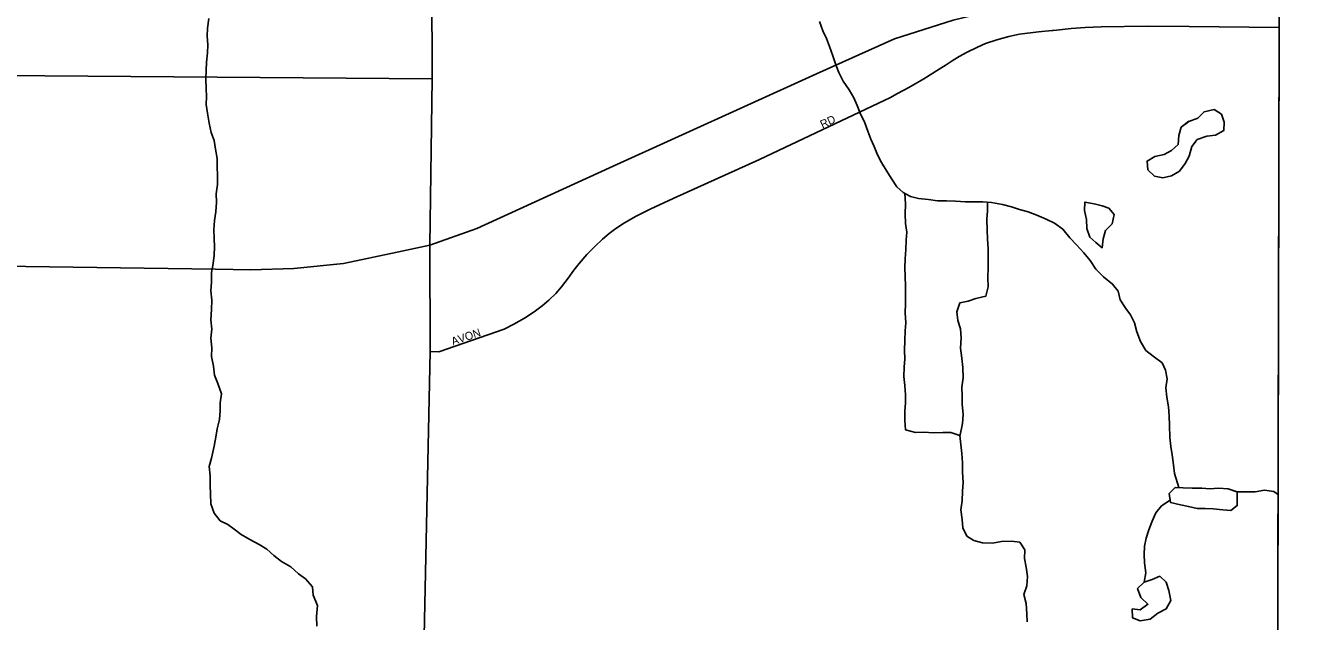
# Model space of a CAD drawing. Extents: x 1857828 to 2277390, y 930619 to 1324581.
# Drawn here: x 2106131 to 2114059, y 1260228 to 1263951 of the extents above; entities that cross this region are included whole.
import ezdxf

# ---------------------------------------------------------------- set-up
doc = ezdxf.new("R2010")
doc.units = 0
for name, color, linetype in [('GM_X_Adjacent_County', 7, 'Continuous'), ('GM_X_City_Street', 7, 'Continuous'), ('GM_X_City_Street_Text', 7, 'Continuous'), ('GM_X_Corporation', 7, 'Continuous'), ('GM_X_County', 7, 'Continuous'), ('GM_X_Interstate_Route', 7, 'Continuous'), ('GM_X_Minor_Lake', 7, 'Continuous'), ('GM_X_Minor_River', 7, 'Continuous')]:
    doc.layers.add(name, color=color, linetype=linetype)

msp = doc.modelspace()

# ---------------------------------------------------------------- linework, layer by layer
at = {"layer": 'GM_X_Adjacent_County'}
msp.add_lwpolyline([(2114711.1, 1221285.7), (2113746.9, 1221286.8), (2113809.5, 1227825.9), (2113820.5, 1229023.2), (2113829.3, 1229946.4), (2113843.3, 1233474.2), (2113846.2, 1234211.5), (2113846.5, 1234297.9), (2113848.7, 1234862), (2113849.5, 1235042.4), (2113850.6, 1235339.5), (2113861.7, 1238095.7), (2113878.9, 1241104.5), (2113902.2, 1245192.6), (2113906.2, 1245908.9), (2113929.8, 1250070.4), (2113930.6, 1250409.5), (2113939.3, 1254153.1), (2113939.6, 1254280.1), (2113953.5, 1260222.9), (2113955.8, 1261185.2), (2113962.6, 1263937.9), (2113963, 1264130)], dxfattribs=at)
at = {"layer": 'GM_X_City_Street'}
for points in [[(2108672.8, 1263616.4), (2108662.4, 1266561.8), (2108666.5, 1267013.1), (2108670.3, 1267370.2), (2108669.9, 1267489.4), (2108669.8, 1267548.2)], [(2108660.3, 1261914.5), (2108712.4, 1261913.4), (2109121.5, 1262053.3), (2109181, 1262084.4), (2109248.4, 1262123.7), (2109309.9, 1262162.9), (2109359.3, 1262199.9), (2109400.7, 1262234.7), (2109444, 1262277.6), (2109479.4, 1262318.3), (2109520.5, 1262373.2), (2109555.7, 1262422), (2109591, 1262464.7), (2109638.1, 1262519.7), (2109687.3, 1262570.7), (2109736.6, 1262615.7), (2109778, 1262650.6), (2109811.6, 1262677.2), (2109863.1, 1262712.2), (2109942.4, 1262757.7), (2110033.7, 1262803.5), (2110176.8, 1262870.2), (2110717.3, 1263114.4), (2111460.2, 1263464.5), (2111529.8, 1263497.9), (2111579.4, 1263524.8), (2111648.8, 1263562.1), (2111744, 1263618), (2111839.1, 1263677.8), (2111882.7, 1263704.7), (2111920.3, 1263729.4), (2111963.9, 1263756.2), (2112013.5, 1263783.2), (2112079, 1263814.4), (2112128.7, 1263837.4), (2112198.4, 1263860.7), (2112274.1, 1263882.1), (2112340, 1263895.3), (2112459.9, 1263911.4), (2112545.2, 1263919.1), (2112550.1, 1263919.5)], [(2112550.1, 1263919.5), (2112571.9, 1263921.5), (2112663.8, 1263931.1), (2112751.8, 1263938.6), (2112849.9, 1263942.4), (2113140.3, 1263945.5), (2113400.6, 1263944.1), (2113962.5, 1263937.9)], [(2105712.3, 1263640.6), (2108672.8, 1263616.4)], [(2108660.3, 1261914.5), (2108656.9, 1262579), (2108672.8, 1263616.4)], [(2108584.7, 1258365.1), (2108660.3, 1261914.5)]]:
    msp.add_lwpolyline(points, dxfattribs=at)
at = {"layer": 'GM_X_Corporation'}
msp.add_lwpolyline([(2087103.1, 1267526.8), (2100292, 1267571.3), (2105566.3, 1267515.2), (2113972.1, 1267511.1), (2113971.4, 1267404), (2113929.8, 1250070.4), (2113906.2, 1245908.9), (2107567, 1245842.9), (2100580.4, 1245842), (2087018.7, 1245699)], close=True, dxfattribs=at)
msp.add_lwpolyline([(2116730.1, 1243190.3), (2113890.9, 1243217.2), (2113906.2, 1245908.9), (2113929.8, 1250070.4), (2113971.4, 1267404), (2121968.1, 1267337)], dxfattribs=at)
at = {"layer": 'GM_X_County'}
msp.add_lwpolyline([(2113963, 1264130), (2113962.6, 1263937.9), (2113955.8, 1261185.2), (2113953.5, 1260222.9), (2113939.6, 1254280.1), (2113939.3, 1254153.1), (2113930.6, 1250409.5), (2113929.8, 1250070.4), (2113906.2, 1245908.9), (2113902.2, 1245192.6), (2113878.9, 1241104.5), (2113861.7, 1238095.7), (2113850.6, 1235339.5), (2113849.5, 1235042.4), (2113848.7, 1234862), (2113846.5, 1234297.9), (2113846.2, 1234211.5), (2113843.3, 1233474.2), (2113829.3, 1229946.4), (2113820.5, 1229023.2), (2113809.5, 1227825.9), (2113746.9, 1221286.8), (2114711.1, 1221285.7)], dxfattribs=at)
at = {"layer": 'GM_X_Interstate_Route'}
msp.add_lwpolyline([(2099620.3, 1262487.3), (2100265.4, 1262489.1), (2100364.1, 1262489.4), (2102097.7, 1262484.9), (2102977.6, 1262480.3), (2105686.2, 1262452), (2107317.8, 1262429.3), (2107538.9, 1262424.8), (2107808.5, 1262432.9), (2108117.5, 1262464.3), (2108453.9, 1262535.9), (2108656.9, 1262579), (2108951, 1262683), (2109779.2, 1263060.7), (2111073.2, 1263647.4), (2111560.6, 1263867), (2111926.6, 1263983.8), (2112220.9, 1264053.7), (2112587.9, 1264093.8), (2112928, 1264105.1), (2113963, 1264130)], dxfattribs=at)
at = {"layer": 'GM_X_Minor_Lake'}
for points in [[(2113375.2, 1263088.6), (2113400.4, 1263135.2), (2113417.4, 1263193.8), (2113450.7, 1263238.6), (2113510.5, 1263259.9), (2113564.6, 1263264.9), (2113616.3, 1263294.1), (2113619.3, 1263346.3), (2113602.3, 1263396.2), (2113557.6, 1263425.4), (2113493.5, 1263412.2), (2113454.2, 1263371.2), (2113397.8, 1263351.7)], [(2113375.2, 1263088.6), (2113400.4, 1263135.2), (2113417.4, 1263193.8), (2113450.7, 1263238.6), (2113510.5, 1263259.9), (2113564.6, 1263264.9), (2113616.3, 1263294.1), (2113619.3, 1263346.3), (2113602.3, 1263396.2), (2113557.6, 1263425.4), (2113493.5, 1263412.2), (2113454.2, 1263371.2), (2113397.8, 1263351.7)], [(2113398.3, 1263352.1), (2113350.8, 1263315), (2113335.7, 1263262.5), (2113330.8, 1263206.2), (2113289.3, 1263169.2), (2113243.6, 1263144.2), (2113185.6, 1263133.1), (2113137.9, 1263104), (2113143, 1263049.9), (2113183.9, 1263010.5), (2113236.3, 1262999.5), (2113290.3, 1263010.6), (2113339.9, 1263041.7), (2113375.2, 1263088.6)], [(2113397.8, 1263351.7), (2113350.8, 1263315), (2113335.7, 1263262.5), (2113330.8, 1263206.2), (2113289.3, 1263169.2), (2113243.6, 1263144.2), (2113185.6, 1263133.1), (2113137.9, 1263104), (2113143, 1263049.9), (2113183.9, 1263010.5), (2113236.3, 1262999.5), (2113290.3, 1263010.6), (2113339.9, 1263041.7), (2113375.2, 1263088.6)], [(2112899.7, 1262808.8), (2112856.1, 1262823.4), (2112807.6, 1262836.6), (2112749.2, 1262847.5), (2112746.2, 1262795.2), (2112759.3, 1262739.2), (2112760.4, 1262683), (2112779.5, 1262629.2)], [(2112779.5, 1262629.2), (2112818.3, 1262595.8), (2112857.1, 1262562.4), (2112864, 1262618.8), (2112877.1, 1262671.2), (2112918.5, 1262712.2), (2112931.4, 1262770.7), (2112899.7, 1262808.8)], [(2113700.4, 1261037.8), (2113644.9, 1261057.6), (2113584.6, 1261060.5), (2113530.4, 1261057.4), (2113480.2, 1261060.4), (2113419.9, 1261061.3), (2113363.6, 1261064.2), (2113313.4, 1261065.2), (2113275.9, 1261028.4), (2113283, 1260972.3), (2113345.6, 1260957.4)], [(2113698.9, 1261038.4), (2113644.9, 1261057.6), (2113584.6, 1261060.5), (2113530.4, 1261057.4), (2113480.2, 1261060.4), (2113419.9, 1261061.3), (2113363.6, 1261064.2), (2113313.4, 1261065.2), (2113275.9, 1261028.4), (2113283, 1260972.3), (2113345.6, 1260957.4)], [(2113345.6, 1260957.4), (2113345.6, 1260957.4), (2113396, 1260946.4), (2113450.4, 1260935.4), (2113500.6, 1260934.3), (2113550.9, 1260933.3), (2113611.3, 1260926.4), (2113661.6, 1260921.4), (2113701.1, 1260952.3), (2113700.4, 1261038.4)], [(2113345.6, 1260957.4), (2113396, 1260946.4), (2113450.4, 1260935.4), (2113500.6, 1260934.3), (2113550.9, 1260933.3), (2113611.3, 1260926.4), (2113661.6, 1260921.4), (2113701.1, 1260952.3), (2113700.4, 1261037.8)], [(2113120.1, 1260475), (2113078.4, 1260434.1), (2113099.6, 1260378.3), (2113142.5, 1260337), (2113095, 1260301.9), (2113044.7, 1260307), (2113045.7, 1260252.8), (2113094.3, 1260233.6), (2113156.4, 1260242.9)], [(2113119.6, 1260474.6), (2113078.4, 1260434.1), (2113099.6, 1260378.3), (2113142.5, 1260337), (2113095, 1260301.9), (2113044.7, 1260307), (2113045.7, 1260252.8), (2113094.3, 1260233.6), (2113156.4, 1260242.9)], [(2113156.4, 1260242.9), (2113203.9, 1260279.9), (2113257.6, 1260307.1), (2113286.7, 1260359.9), (2113273.4, 1260421.9), (2113256.4, 1260473.8), (2113217.5, 1260511.1), (2113169.7, 1260492.1), (2113119.6, 1260474.9)], [(2113156.4, 1260242.9), (2113203.9, 1260279.9), (2113257.6, 1260307.1), (2113286.7, 1260359.9), (2113273.4, 1260421.9), (2113256.4, 1260473.8), (2113217.5, 1260511.1), (2113169.7, 1260492.1), (2113120.1, 1260475)]]:
    msp.add_lwpolyline(points, dxfattribs=at)
at = {"layer": 'GM_X_Minor_River'}
for points in [[(2107276.4, 1263993.8), (2107268.9, 1263933.5), (2107267.3, 1263883.3), (2107269.8, 1263829), (2107268.2, 1263778.8), (2107262.7, 1263720.5), (2107259.1, 1263670.2), (2107257.6, 1263618), (2107260.1, 1263557.7), (2107262.6, 1263507.5), (2107261, 1263457.2), (2107267.5, 1263403.1), (2107278.1, 1263340.9), (2107290.6, 1263282.7), (2107309.1, 1263232.7), (2107317.6, 1263178.5), (2107328.2, 1263120.3), (2107328.7, 1263066.1), (2107331.1, 1263015.9), (2107331.6, 1262957.6), (2107322.1, 1262899.3), (2107324.6, 1262847), (2107321.1, 1262786.7), (2107311.5, 1262732.4), (2107308, 1262674.1), (2107310.5, 1262619.9), (2107313, 1262567.7), (2107309.4, 1262515.4), (2107303.8, 1262465.1), (2107294.3, 1262408.8), (2107292.8, 1262348.5), (2107289.3, 1262294.2), (2107295.8, 1262236), (2107292.3, 1262177.7), (2107288.8, 1262113.4), (2107295.4, 1262055.1), (2107289.8, 1261998.8), (2107294.4, 1261938.6), (2107292.9, 1261884.3), (2107305.4, 1261822.2), (2107312, 1261766), (2107332.5, 1261713.9), (2107355.1, 1261649.8), (2107347.6, 1261593.5), (2107348, 1261543.3), (2107342.5, 1261491), (2107328.9, 1261432.6), (2107319.4, 1261380.3), (2107309.8, 1261323.9), (2107292.4, 1261249.4), (2107278.8, 1261197.1), (2107285.3, 1261138.9), (2107285.9, 1261078.6), (2107286.3, 1261026.4), (2107288.9, 1260964.1), (2107309.5, 1260906), (2107348, 1260858.1), (2107394.4, 1260834.4), (2107434.8, 1260804.7), (2107479.3, 1260772.9), (2107531.8, 1260741.3), (2107590.3, 1260709.6), (2107638.7, 1260679.9), (2107683.2, 1260640.2), (2107729.7, 1260604.4), (2107788.2, 1260570.8), (2107836.8, 1260527.1), (2107881.3, 1260495.3), (2107923.9, 1260445.5), (2107928.3, 1260393.3), (2107955, 1260329.2), (2107949.6, 1260260.8), (2107952.1, 1260200.6)], [(2111091.2, 1263974.3), (2111111.8, 1263916.2), (2111134.3, 1263868.2), (2111152.8, 1263818.1), (2111175.4, 1263760.1), (2111194, 1263704), (2111212.5, 1263655.9), (2111239, 1263601.9), (2111275.6, 1263548), (2111306.2, 1263498), (2111326.7, 1263450), (2111345.2, 1263401.9), (2111373.8, 1263341.9), (2111392.3, 1263289.9), (2111412.9, 1263239.8), (2111433.3, 1263193.8), (2111453.9, 1263141.7), (2111478.4, 1263095.8), (2111506.9, 1263047.8), (2111543.5, 1262989.8), (2111574.1, 1262941.9), (2111614.5, 1262908.1), (2111658.9, 1262882.4), (2111709.2, 1262870.8), (2111771.5, 1262863.3), (2111827.8, 1262855.8), (2111884, 1262856.3), (2111940.3, 1262852.8), (2112002.5, 1262849.4), (2112058.7, 1262849.9), (2112111, 1262848.3), (2112165.2, 1262844.8), (2112233.6, 1262833.4), (2112289.9, 1262817.8), (2112340.2, 1262802.2), (2112394.6, 1262786.6), (2112449, 1262767), (2112507.4, 1262741.4), (2112559.8, 1262715.8), (2112610.4, 1262678.1), (2112655, 1262624.2), (2112697.5, 1262580.4), (2112742.2, 1262530.6), (2112782.7, 1262482.7), (2112817.3, 1262428.8), (2112865.9, 1262381), (2112922.6, 1262335.3), (2112957.1, 1262291.4), (2112969.6, 1262237.3), (2113004.2, 1262183.4), (2113034.7, 1262143.5), (2113059.2, 1262093.4), (2113073.7, 1262037.3), (2113096.3, 1261977.2), (2113129, 1261921.3), (2113175.5, 1261885.5), (2113232, 1261843.9), (2113252.5, 1261797.8), (2113263, 1261743.7), (2113255.5, 1261687.3), (2113260, 1261629.1), (2113270.6, 1261568.9), (2113275.1, 1261512.7), (2113277.6, 1261452.5), (2113280.3, 1261378.2), (2113286.8, 1261322), (2113293.3, 1261269.8), (2113301.9, 1261207.6), (2113308.4, 1261153.4), (2113335, 1261064.8)], [(2111623.5, 1262902.9), (2111629.2, 1262833.9), (2111625.7, 1262773.6), (2111628.3, 1262713.3), (2111636.8, 1262659.2), (2111633.2, 1262608.9), (2111629.7, 1262552.6), (2111626.2, 1262494.3), (2111624.7, 1262438.1), (2111627.1, 1262385.8), (2111627.7, 1262321.6), (2111628.2, 1262269.3), (2111628.6, 1262213.1), (2111627.1, 1262156.8), (2111629.7, 1262094.5), (2111626.1, 1262044.3), (2111624.6, 1261986), (2111623.2, 1261921.7), (2111623.6, 1261869.4), (2111620.1, 1261817.2), (2111618.6, 1261758.9), (2111625.1, 1261702.7), (2111627.6, 1261644.4), (2111628, 1261594.2), (2111624.5, 1261541.9), (2111625, 1261483.7), (2111629.5, 1261425.5), (2111691.9, 1261410), (2111744.1, 1261410.4), (2111802.4, 1261406.9), (2111862.6, 1261409.5), (2111912.7, 1261409.9), (2111967.1, 1261390.3), (2111973.6, 1261334.1), (2111980.2, 1261278), (2111984.7, 1261219.7), (2111985.2, 1261161.5), (2111987.8, 1261097.2), (2111984.2, 1261042.9), (2111982.8, 1260982.6), (2111975.2, 1260926.3), (2111981.8, 1260866.1), (2111986.2, 1260813.9), (2112010.8, 1260761.9), (2112055.2, 1260734.1), (2112109.5, 1260720.6), (2112171.8, 1260717.1), (2112227.9, 1260727.7), (2112290.1, 1260730.2), (2112342.4, 1260724.7), (2112374.9, 1260676.8), (2112371.4, 1260622.5), (2112381.9, 1260568.3), (2112390.4, 1260510.1), (2112386.9, 1260451.8), (2112367.3, 1260397.4), (2112381.9, 1260341.3), (2112386.5, 1260277), (2112388.9, 1260226.8)], [(2112140.3, 1262846.4), (2112141.6, 1262792.3), (2112136, 1262740.1), (2112138.6, 1262671.8), (2112141.1, 1262617.6), (2112145.6, 1262555.3), (2112144.2, 1262495), (2112144.7, 1262438.8), (2112143.2, 1262376.5), (2112145.7, 1262318.2), (2112130.2, 1262259.8), (2112068.1, 1262245.2), (2112020, 1262228.7), (2111967.9, 1262218.2), (2111948.3, 1262161.7), (2111954.8, 1262107.5), (2111971.3, 1262055.4), (2111975.9, 1261999.2), (2111972.4, 1261934.9), (2111981, 1261872.7), (2111987.5, 1261814.5), (2111988.1, 1261750.2), (2111980.5, 1261691.9), (2111983, 1261635.6), (2111983.5, 1261585.4), (2111988.1, 1261521.1), (2111984.6, 1261464.8), (2111967.9, 1261384)], [(2113957.8, 1261020.5), (2113929.7, 1261040.5), (2113871.4, 1261048), (2113813.3, 1261039.4), (2113761.1, 1261038.9), (2113698.9, 1261038.4)], [(2113281.2, 1260986.8), (2113227.8, 1260951.7), (2113192.1, 1260907.2), (2113168.4, 1260854.7), (2113148.8, 1260800.3), (2113131.2, 1260749.9), (2113121.6, 1260699.6), (2113120.1, 1260647.3), (2113120.5, 1260595.1), (2113129.1, 1260532.9), (2113119.6, 1260474.6)]]:
    msp.add_lwpolyline(points, dxfattribs=at)

# ---------------------------------------------------------------- texts
at = {"layer": 'GM_X_City_Street_Text'}
for s, rotation, p in [('RD', 25.18626, (2111109.8, 1263306.8)), ('AVON', 18.88757, (2108800.8, 1261952))]:
    msp.add_text(s, height=50, rotation=rotation, dxfattribs=at).set_placement(p)

doc.saveas('drawing.dxf')
